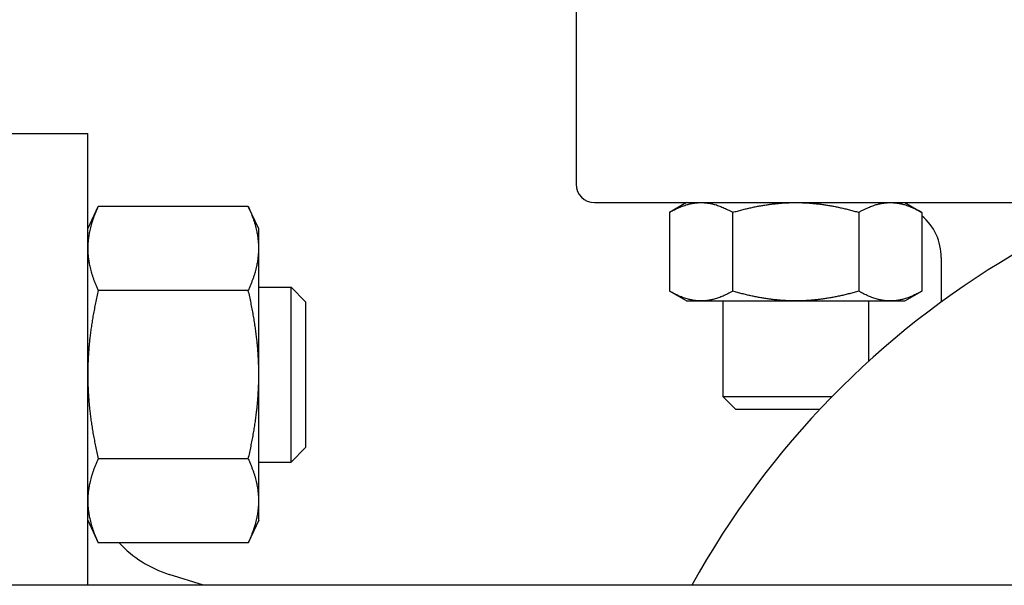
# Model space of a CAD drawing. Header units: inches. Extents: x 5 to 1128, y -85 to 748.
# Tile 531 of 656: x 784.74 to 788.97, y 291.86 to 294.28. Entities that reach past the tile are written whole.
import ezdxf

# ---------------------------------------------------------------- set-up
doc = ezdxf.new("R2010")
doc.units = ezdxf.units.IN
doc.header["$LTSCALE"] = 32
doc.header["$MEASUREMENT"] = 0
doc.layers.add('Visible (ANSI)', color=7, linetype='Continuous', lineweight=30)

msp = doc.modelspace()

# ---------------------------------------------------------------- linework, layer by layer
at = {"layer": 'Visible (ANSI)'}
for p, q in [((787.13111, 294.36642), (787.13111, 293.57902)), ((784.09563, 293.79617), (785.03563, 293.79617)), ((785.03563, 291.85867), (785.03563, 293.79617)), ((785.03563, 293.38738), (785.08072, 293.48406)), ((785.72455, 293.48406), (785.08072, 293.48406)), ((785.76963, 293.38738), (785.72455, 293.48406)), ((787.20985, 293.50028), (789.45062, 293.50028)), ((787.60477, 293.50028), (787.53226, 293.45841)), ((788.54227, 293.50028), (788.61479, 293.45841)), ((787.53226, 293.45841), (787.53226, 293.12027)), ((787.80289, 293.45841), (787.80289, 293.12027)), ((788.34416, 293.45841), (788.34416, 293.12027)), ((788.61479, 293.45841), (788.61479, 293.12027)), ((785.76963, 293.30364), (785.76963, 293.38738)), ((785.76963, 292.76238), (785.76963, 293.30364)), ((788.69803, 293.26406), (788.69803, 293.07386)), ((785.76963, 293.13738), (785.90813, 293.13738)), ((785.90813, 292.38738), (785.90813, 293.13738)), ((785.97063, 293.07488), (785.90813, 293.13738)), ((785.72455, 293.12322), (785.08072, 293.12322)), ((787.60477, 293.0784), (787.53226, 293.12027)), ((788.54227, 293.0784), (788.61479, 293.12027)), ((785.97063, 293.07488), (785.97063, 292.44988)), ((787.60477, 293.0784), (787.66757, 293.0784)), ((787.66757, 293.0784), (788.07352, 293.0784)), ((787.76102, 293.0784), (787.76102, 292.66839)), ((788.07352, 293.0784), (788.47947, 293.0784)), ((788.38602, 293.0784), (788.38602, 292.81905)), ((788.47947, 293.0784), (788.54227, 293.0784)), ((785.76963, 292.22111), (785.76963, 292.76238)), ((787.76102, 292.66839), (788.22988, 292.66839)), ((787.81512, 292.61429), (787.76102, 292.66839)), ((787.81512, 292.61429), (788.17801, 292.61429)), ((785.97063, 292.44988), (785.90813, 292.38738)), ((785.72455, 292.40153), (785.08072, 292.40153)), ((785.76963, 292.38738), (785.90813, 292.38738)), ((785.76963, 292.13738), (785.76963, 292.22111)), ((785.03563, 292.13738), (785.08072, 292.04069)), ((785.76963, 292.13738), (785.72455, 292.04069)), ((785.72455, 292.04069), (785.08072, 292.04069)), ((785.5329, 291.85867), (785.38466, 291.90562)), ((809.86063, 291.85867), (773.36063, 291.85867))]:
    msp.add_line(p, q, dxfattribs=at)
for centre, radius, start, end in [((790.91063, 290.04617), 3.75, 28.90333, 151.09667), ((787.20985, 293.57902), 0.07874, 180, 270), ((788.46181, 293.26406), 0.23622, 0, 49.63973), ((785.53563, 292.38228), 0.5, 223.0936, 252.42528)]:
    msp.add_arc(centre, radius, start, end, dxfattribs=at)
for points, weights in [([(785.08072, 293.48406), (785.03563, 293.38738), (785.03563, 293.30364)], [1, 1.0379548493, 1]), ([(785.76963, 293.30364), (785.76963, 293.38738), (785.72455, 293.48406)], [1, 1.0379548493, 1]), ([(787.53226, 293.45841), (787.60477, 293.50028), (787.66757, 293.50028)], [1.01001874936, 1.04314139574, 1]), ([(787.66757, 293.50028), (787.73037, 293.50028), (787.80289, 293.45841)], [1, 1.04314139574, 1.01001874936]), ([(787.80289, 293.45841), (787.94792, 293.50028), (788.07352, 293.50028)], [1.01001874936, 1.04314139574, 1]), ([(788.07352, 293.50028), (788.19912, 293.50028), (788.34416, 293.45841)], [1, 1.04314139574, 1.01001874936]), ([(788.34416, 293.45841), (788.41667, 293.50028), (788.47947, 293.50028)], [1.01001874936, 1.04314139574, 1]), ([(788.47947, 293.50028), (788.54227, 293.50028), (788.61479, 293.45841)], [1, 1.04314139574, 1.01001874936]), ([(785.03563, 293.30364), (785.03563, 293.21991), (785.08072, 293.12322)], [1, 1.0379548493, 1]), ([(785.72455, 293.12322), (785.76963, 293.21991), (785.76963, 293.30364)], [1, 1.0379548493, 1]), ([(785.08072, 293.12322), (785.03563, 292.92984), (785.03563, 292.76238)], [1, 1.0379548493, 1]), ([(785.76963, 292.76238), (785.76963, 292.92984), (785.72455, 293.12322)], [1, 1.0379548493, 1]), ([(787.66757, 293.0784), (787.60477, 293.0784), (787.53226, 293.12027)], [1, 1.04314139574, 1.01001874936]), ([(787.80289, 293.12027), (787.73037, 293.0784), (787.66757, 293.0784)], [1.01001874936, 1.04314139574, 1]), ([(788.07352, 293.0784), (787.94792, 293.0784), (787.80289, 293.12027)], [1, 1.04314139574, 1.01001874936]), ([(788.34416, 293.12027), (788.19912, 293.0784), (788.07352, 293.0784)], [1.01001874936, 1.04314139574, 1]), ([(788.47947, 293.0784), (788.41667, 293.0784), (788.34416, 293.12027)], [1, 1.04314139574, 1.01001874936]), ([(788.61479, 293.12027), (788.54227, 293.0784), (788.47947, 293.0784)], [1.01001874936, 1.04314139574, 1]), ([(785.03563, 292.76238), (785.03563, 292.59491), (785.08072, 292.40153)], [1, 1.0379548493, 1]), ([(785.72455, 292.40153), (785.76963, 292.59491), (785.76963, 292.76238)], [1, 1.0379548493, 1]), ([(785.08072, 292.40153), (785.03563, 292.30484), (785.03563, 292.22111)], [1, 1.0379548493, 1]), ([(785.76963, 292.22111), (785.76963, 292.30484), (785.72455, 292.40153)], [1, 1.0379548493, 1]), ([(785.03563, 292.22111), (785.03563, 292.13738), (785.08072, 292.04069)], [1, 1.0379548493, 1]), ([(785.72455, 292.04069), (785.76963, 292.13738), (785.76963, 292.22111)], [1, 1.0379548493, 1])]:
    msp.add_rational_spline(points, weights, degree=2, dxfattribs=at)

doc.saveas('drawing.dxf')
